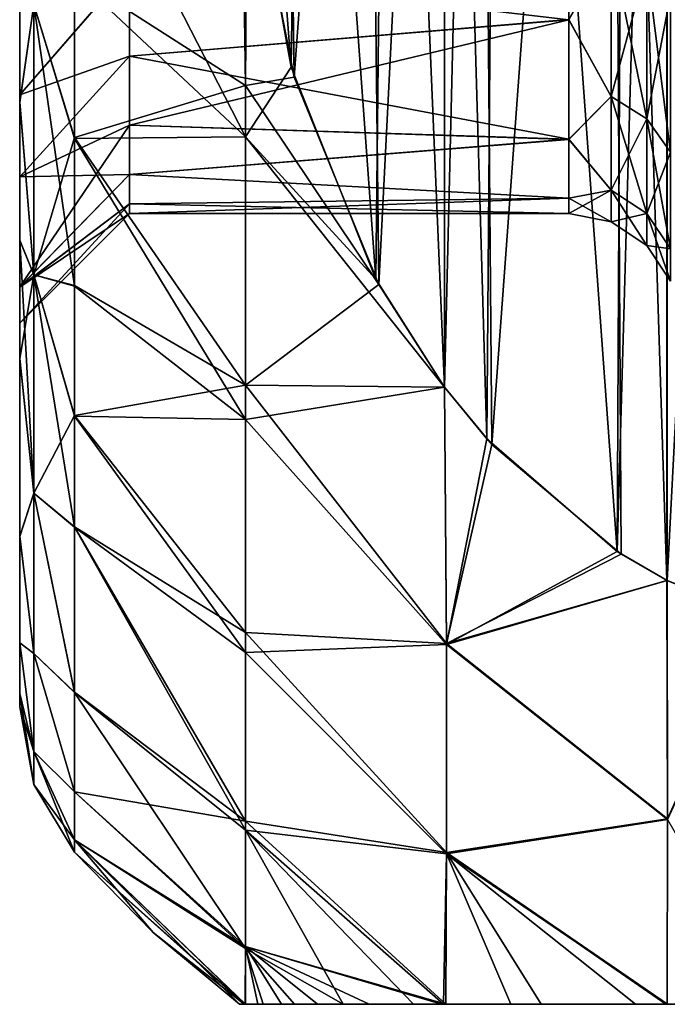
# Model space of a CAD drawing. Header units: metres. Extents: x -62 to 300, y -109 to 109.
# Tile 419 of 656: x -41.24 to -38.29, y 64.3 to 68.78. Entities that reach past the tile are written whole.
import ezdxf

# ---------------------------------------------------------------- set-up
doc = ezdxf.new("R2010")
doc.units = ezdxf.units.M
doc.layers.add('solid_500635', color=7, linetype='CONTINUOUS')

msp = doc.modelspace()

# ---------------------------------------------------------------- linework, layer by layer
at = {"layer": 'solid_500635'}
for points in [[(-37.859783, 74.542007, -20.011135), (-38.292244, 66.229378, -15.211837), (-38.29353, 74.370377, -19.912043)], [(-38.29311, 74.370338, 5.572612), (-37.878365, 66.063171, 0.776465), (-37.892181, 74.532562, 5.666268)], [(-37.859783, 74.542007, -20.011135), (-37.865692, 66.060005, -15.114047), (-38.292244, 66.229378, -15.211837)], [(-38.548706, 74.220604, 5.486161), (-38.293697, 66.229523, 0.872507), (-38.29311, 74.370338, 5.572612)], [(-38.29353, 74.370377, -19.912043), (-38.292244, 66.229378, -15.211837), (-38.519966, 66.360672, -15.287638)], [(-38.480049, 74.265007, -19.85121), (-38.29353, 74.370377, -19.912043), (-38.519966, 66.360672, -15.287638)], [(-38.29311, 74.370338, 5.572612), (-38.293697, 66.229523, 0.872507), (-37.878365, 66.063171, 0.776465)], [(-39.058777, 73.786133, -19.57473), (-38.480049, 74.265007, -19.85121), (-38.519966, 66.360672, -15.287638)], [(-39.148808, 73.686172, 5.177608), (-39.090576, 66.848297, 1.229757), (-38.548706, 74.220604, 5.486161)], [(-38.548706, 74.220604, 5.486161), (-39.090576, 66.848297, 1.229757), (-38.502178, 66.349014, 0.941495)], [(-38.548706, 74.220604, 5.486161), (-38.502178, 66.349014, 0.941495), (-38.293697, 66.229523, 0.872507)], [(-39.058777, 73.786133, -19.57473), (-39.113991, 66.874123, -15.584079), (-39.306286, 73.490868, -19.404261)], [(-39.058777, 73.786133, -19.57473), (-38.519966, 66.360672, -15.287638), (-39.113991, 66.874123, -15.584079)], [(-39.148808, 73.686172, 5.177608), (-39.306164, 67.109177, 1.380378), (-39.090576, 66.848297, 1.229757)], [(-39.305813, 73.491501, 5.065212), (-39.306164, 67.109177, 1.380378), (-39.148808, 73.686172, 5.177608)], [(-39.665943, 72.906754, 4.727607), (-39.604752, 67.576637, 1.650267), (-39.305813, 73.491501, 5.065212)], [(-39.305813, 73.491501, 5.065212), (-39.604752, 67.576637, 1.650267), (-39.306164, 67.109177, 1.380378)], [(-39.558632, 73.106117, -19.182125), (-39.306286, 73.490868, -19.404261), (-39.306458, 67.10936, -15.719893)], [(-39.306286, 73.490868, -19.404261), (-39.113991, 66.874123, -15.584079), (-39.306458, 67.10936, -15.719893)], [(-39.953926, 72.201103, -18.659615), (-39.558632, 73.106117, -19.182125), (-39.618217, 67.601189, -16.003851)], [(-39.558632, 73.106117, -19.182125), (-39.306458, 67.10936, -15.719893), (-39.618217, 67.601189, -16.003851)], [(-40.037766, 71.912003, 4.153289), (-39.990925, 68.519989, 2.19491), (-39.665943, 72.906754, 4.727607)], [(-39.665943, 72.906754, 4.727607), (-39.990925, 68.519989, 2.19491), (-39.604752, 67.576637, 1.650267)], [(-39.953926, 72.201103, -18.659615), (-40.004501, 68.565414, -16.560549), (-40.196461, 71.052589, -17.996519)], [(-39.953926, 72.201103, -18.659615), (-39.618217, 67.601189, -16.003851), (-40.004501, 68.565414, -16.560549)], [(-41.239399, 72.095268, -15.013738), (-41.239399, 69.106735, -15.017347), (-41.239399, 68.40477, -14.30983)], [(-41.239399, 71.345863, -14.563276), (-41.239399, 72.095268, -15.013738), (-41.239399, 68.40477, -14.30983)], [(-40.037766, 71.912003, 4.153289), (-40.204475, 69.616486, 2.82797), (-39.990925, 68.519989, 2.19491)], [(-41.239399, 71.345863, -14.563276), (-41.239399, 68.40477, -14.30983), (-41.239399, 67.776199, -13.547917)], [(-41.239399, 69.997978, -13.454184), (-41.239399, 71.345863, -14.563276), (-41.239399, 67.776199, -13.547917)], [(-41.239399, 71.345192, 0.22342), (-41.239399, 68.407753, -0.026285), (-41.239399, 69.110046, 0.680972)], [(-41.239399, 71.345192, 0.22342), (-41.239399, 69.997421, -0.885789), (-41.239399, 68.407753, -0.026285)], [(-40.196461, 71.052589, -17.996519), (-40.004501, 68.565414, -16.560549), (-40.214664, 69.728897, -17.232283)], [(-40.211205, 68.482056, 1.96178), (-40.234863, 70.054321, 3.080755), (-40.989399, 68.981331, 1.449439)], [(-40.204475, 69.616486, 2.82797), (-40.234863, 70.054321, 3.080755), (-40.211205, 68.482056, 1.96178)], [(-41.239399, 69.997978, -13.454184), (-41.239399, 67.776199, -13.547917), (-41.239399, 67.236946, -12.753109)], [(-41.239399, 69.412094, -12.805771), (-41.239399, 69.997978, -13.454184), (-41.239399, 67.236946, -12.753109)], [(-41.239399, 69.997421, -0.885789), (-41.239399, 67.77877, -0.788063), (-41.239399, 68.407753, -0.026285)], [(-41.239399, 69.997421, -0.885789), (-41.239399, 69.41156, -1.5343), (-41.239399, 67.77877, -0.788063)], [(-40.989399, 69.768852, -16.39991), (-40.214664, 69.728897, -17.232283), (-40.211205, 68.248947, -16.09634)], [(-40.989399, 68.977692, -15.785753), (-40.989399, 69.768852, -16.39991), (-40.211205, 68.248947, -16.09634)], [(-40.211205, 68.248947, -16.09634), (-40.214664, 69.728897, -17.232283), (-40.004501, 68.565414, -16.560549)], [(-38.739399, 68.780884, -10.914418), (-38.739399, 69.642891, -12.292491), (-40.739399, 69.015648, -11.352798)], [(-39.990925, 68.519989, 2.19491), (-40.204475, 69.616486, 2.82797), (-40.211205, 68.482056, 1.96178)], [(-38.548058, 69.125816, -11.611772), (-38.739399, 69.642891, -12.292491), (-38.739399, 68.780884, -10.914418)], [(-41.239399, 68.89093, -12.100741), (-41.239399, 69.412094, -12.805771), (-41.239399, 67.236946, -12.753109)], [(-41.239399, 69.41156, -1.5343), (-41.239399, 67.239037, -1.582916), (-41.239399, 67.77877, -0.788063)], [(-41.239399, 69.41156, -1.5343), (-41.239399, 68.890419, -2.239442), (-41.239399, 67.239037, -1.582916)], [(-41.174816, 68.850372, 0.922746), (-41.239399, 69.110046, 0.680972), (-41.239399, 68.407753, -0.026285)], [(-38.548058, 68.43174, -10.217884), (-38.548058, 69.125816, -11.611772), (-38.739399, 68.780884, -10.914418)], [(-38.548058, 69.125816, -2.727639), (-38.548058, 68.43174, -4.121527), (-38.739399, 68.782433, -3.421879)], [(-38.385708, 68.330544, -4.082323), (-38.548058, 68.43174, -4.121527), (-38.548058, 69.125816, -2.727639)], [(-38.385708, 69.033546, -2.670508), (-38.385708, 68.330544, -4.082323), (-38.548058, 69.125816, -2.727639)], [(-38.385708, 69.033546, -11.668903), (-38.548058, 69.125816, -11.611772), (-38.548058, 68.43174, -10.217884)], [(-41.174816, 68.850372, -15.262156), (-41.239399, 68.40477, -14.30983), (-41.239399, 69.106735, -15.017347)], [(-38.385708, 68.330544, -10.257089), (-38.385708, 69.033546, -11.668903), (-38.548058, 68.43174, -10.217884)], [(-38.277309, 68.179077, -4.023644), (-38.385708, 68.330544, -4.082323), (-38.385708, 69.033546, -2.670508)], [(-38.277309, 68.895439, -2.584996), (-38.277309, 68.179077, -4.023644), (-38.385708, 69.033546, -2.670508)], [(-38.277309, 68.895439, -11.754415), (-38.385708, 69.033546, -11.668903), (-38.385708, 68.330544, -10.257089)], [(-40.739399, 69.015648, -11.352798), (-41.239399, 68.89093, -12.100741), (-41.239399, 68.439835, -11.344046)], [(-40.739399, 69.015648, -11.352798), (-41.239399, 68.439835, -11.344046), (-40.739403, 68.61554, -10.562209)], [(-40.739399, 69.01516, -2.987472), (-41.239399, 68.439377, -2.996229), (-41.239399, 68.890419, -2.239442)], [(-40.739403, 68.615143, -3.778101), (-41.239399, 68.439377, -2.996229), (-40.739399, 69.01516, -2.987472)], [(-41.174816, 68.850372, 0.922746), (-40.989399, 68.244873, 0.765501), (-40.989399, 68.981331, 1.449439)], [(-41.174816, 68.850372, -15.262156), (-40.989399, 68.977692, -15.785753), (-40.989399, 68.241524, -15.101504)], [(-40.211205, 68.482056, 1.96178), (-40.989399, 68.981331, 1.449439), (-40.989399, 68.244873, 0.765501)], [(-40.989399, 68.241524, -15.101504), (-40.989399, 68.977692, -15.785753), (-40.211205, 68.248947, -16.09634)], [(-38.739399, 68.780884, -10.914418), (-40.739399, 69.015648, -11.352798), (-40.739403, 68.61554, -10.562209)], [(-38.739399, 68.782433, -3.421879), (-40.739403, 68.615143, -3.778101), (-40.739399, 69.01516, -2.987472)], [(-41.239399, 68.89093, -12.100741), (-41.239399, 67.236946, -12.753109), (-41.239399, 66.429535, -11.158733)], [(-41.239399, 68.439835, -11.344046), (-41.239399, 68.89093, -12.100741), (-41.239399, 66.429535, -11.158733)], [(-41.239399, 68.890419, -2.239442), (-41.239399, 68.439377, -2.996229), (-41.239399, 67.239037, -1.582916)], [(-38.277309, 68.179077, -10.315766), (-38.277309, 68.895439, -11.754415), (-38.385708, 68.330544, -10.257089)], [(-41.174816, 68.850372, 0.922746), (-41.239399, 68.407753, -0.026285), (-41.174816, 67.620003, -0.413793)], [(-41.174816, 67.620003, -13.925618), (-41.239399, 68.40477, -14.30983), (-41.174816, 68.850372, -15.262156)], [(-41.174816, 68.850372, -15.262156), (-40.989399, 68.241524, -15.101504), (-40.989399, 67.568062, -14.353418)], [(-41.174816, 67.620003, -13.925618), (-41.174816, 68.850372, -15.262156), (-40.989399, 67.568062, -14.353418)], [(-41.174816, 68.850372, 0.922746), (-41.174816, 67.620003, -0.413793), (-40.989399, 68.244873, 0.765501)], [(-38.739399, 68.782433, -3.421879), (-38.739399, 68.237457, -4.81272), (-40.739403, 68.615143, -3.778101)], [(-38.739399, 68.780884, -10.914418), (-40.739403, 68.61554, -10.562209), (-40.739395, 68.301407, -9.735341)], [(-38.739399, 68.236732, -9.524206), (-38.739399, 68.780884, -10.914418), (-40.739395, 68.301407, -9.735341)], [(-38.548058, 68.43174, -4.121527), (-38.739399, 68.237457, -4.81272), (-38.739399, 68.782433, -3.421879)], [(-38.548058, 68.43174, -10.217884), (-38.739399, 68.780884, -10.914418), (-38.739399, 68.236732, -9.524206)], [(-40.739403, 68.61554, -10.562209), (-41.239399, 68.439835, -11.344046), (-41.239399, 68.066376, -10.548163)], [(-40.739403, 68.61554, -10.562209), (-41.239399, 68.066376, -10.548163), (-40.739395, 68.301407, -9.735341)], [(-40.739403, 68.615143, -3.778101), (-41.239399, 68.066017, -3.792117), (-41.239399, 68.439377, -2.996229)], [(-40.739395, 68.30114, -4.604896), (-41.239399, 68.066017, -3.792117), (-40.739403, 68.615143, -3.778101)], [(-38.739399, 68.237457, -4.81272), (-40.739395, 68.30114, -4.604896), (-40.739403, 68.615143, -3.778101)], [(-40.211205, 68.248947, -16.09634), (-40.004501, 68.565414, -16.560549), (-39.618217, 67.601189, -16.003851)], [(-40.211205, 67.117912, 0.588744), (-40.211205, 68.482056, 1.96178), (-40.989399, 68.244873, 0.765501)], [(-39.604752, 67.576637, 1.650267), (-39.990925, 68.519989, 2.19491), (-40.211205, 68.482056, 1.96178)], [(-39.604752, 67.576637, 1.650267), (-40.211205, 68.482056, 1.96178), (-40.211205, 67.117912, 0.588744)], [(-41.239399, 68.066376, -10.548163), (-41.239399, 68.439835, -11.344046), (-41.239399, 66.429535, -11.158733)], [(-41.239399, 68.439377, -2.996229), (-41.239399, 66.43071, -3.177756), (-41.239399, 67.239037, -1.582916)], [(-41.239399, 68.439377, -2.996229), (-41.239399, 68.066017, -3.792117), (-41.239399, 66.43071, -3.177756)], [(-41.174816, 67.620003, -0.413793), (-41.239399, 68.407753, -0.026285), (-41.239399, 67.77877, -0.788063)], [(-41.174816, 67.620003, -13.925618), (-41.239399, 67.776199, -13.547917), (-41.239399, 68.40477, -14.30983)], [(-38.548058, 68.005615, -8.720195), (-38.548058, 68.43174, -10.217884), (-38.739399, 68.236732, -9.524206)], [(-38.548058, 68.43174, -4.121527), (-38.548058, 68.005615, -5.619216), (-38.739399, 68.237457, -4.81272)], [(-38.385708, 67.898933, -5.599275), (-38.548058, 68.005615, -5.619216), (-38.548058, 68.43174, -4.121527)], [(-38.385708, 68.330544, -4.082323), (-38.385708, 67.898933, -5.599275), (-38.548058, 68.43174, -4.121527)], [(-38.385708, 68.330544, -10.257089), (-38.548058, 68.43174, -10.217884), (-38.548058, 68.005615, -8.720195)], [(-40.739395, 68.301407, -9.735341), (-41.239399, 68.066376, -10.548163), (-41.239399, 67.564972, -8.873709)], [(-40.739395, 68.301407, -9.735341), (-41.239399, 67.564972, -8.873709), (-40.739418, 68.077171, -8.885825)], [(-40.739414, 68.077042, -5.454216), (-41.239399, 68.066017, -3.792117), (-40.739395, 68.30114, -4.604896)], [(-38.739399, 68.236732, -9.524206), (-40.739395, 68.301407, -9.735341), (-40.739418, 68.077171, -8.885825)], [(-38.739399, 68.237457, -4.81272), (-40.739414, 68.077042, -5.454216), (-40.739395, 68.30114, -4.604896)], [(-38.385708, 67.898933, -8.740136), (-38.385708, 68.330544, -10.257089), (-38.548058, 68.005615, -8.720195)], [(-38.277309, 67.739265, -5.569427), (-38.385708, 67.898933, -5.599275), (-38.385708, 68.330544, -4.082323)], [(-38.277309, 68.179077, -4.023644), (-38.277309, 67.739265, -5.569427), (-38.385708, 68.330544, -4.082323)], [(-38.277309, 68.179077, -10.315766), (-38.385708, 68.330544, -10.257089), (-38.385708, 67.898933, -8.740136)], [(-41.174816, 67.620003, -0.413793), (-40.989399, 67.571037, 0.017622), (-40.989399, 68.244873, 0.765501)], [(-40.989399, 68.241524, -15.101504), (-40.211205, 68.248947, -16.09634), (-40.211205, 66.962532, -14.740431)], [(-40.211205, 67.117912, 0.588744), (-40.989399, 68.244873, 0.765501), (-40.989399, 67.571037, 0.017622)], [(-40.989399, 67.568062, -14.353418), (-40.989399, 68.241524, -15.101504), (-40.211205, 66.962532, -14.740431)], [(-38.739399, 67.968689, -8.241742), (-38.739399, 68.236732, -9.524206), (-40.739418, 68.077171, -8.885825)], [(-38.739399, 68.237457, -4.81272), (-38.739399, 67.968872, -6.096275), (-40.739414, 68.077042, -5.454216)], [(-40.211205, 68.248947, -16.09634), (-39.618217, 67.601189, -16.003851), (-39.306458, 67.10936, -15.719893)], [(-40.211205, 66.962532, -14.740431), (-40.211205, 68.248947, -16.09634), (-39.306458, 67.10936, -15.719893)], [(-38.548058, 68.005615, -5.619216), (-38.739399, 67.968872, -6.096275), (-38.739399, 68.237457, -4.81272)], [(-38.548058, 68.005615, -8.720195), (-38.739399, 68.236732, -9.524206), (-38.739399, 67.968689, -8.241742)], [(-38.277309, 67.739265, -8.769984), (-38.277309, 68.179077, -10.315766), (-38.385708, 67.898933, -8.740136)], [(-40.739418, 68.077171, -8.885825), (-41.239399, 67.564972, -8.873709), (-40.739426, 67.94384, -8.026787)], [(-40.739414, 68.077042, -5.454216), (-41.239399, 67.564857, -5.46626), (-41.239399, 68.066017, -3.792117)], [(-40.739418, 67.943802, -6.312971), (-41.239399, 67.564857, -5.46626), (-40.739414, 68.077042, -5.454216)], [(-38.739399, 67.968689, -8.241742), (-40.739418, 68.077171, -8.885825), (-40.739426, 67.94384, -8.026787)], [(-38.739399, 67.968872, -6.096275), (-40.739418, 67.943802, -6.312971), (-40.739414, 68.077042, -5.454216)], [(-41.239399, 68.066376, -10.548163), (-41.239399, 66.429535, -11.158733), (-41.239399, 65.945305, -9.643724)], [(-41.239399, 67.564972, -8.873709), (-41.239399, 68.066376, -10.548163), (-41.239399, 65.945305, -9.643724)], [(-41.239399, 68.066017, -3.792117), (-41.239399, 65.945816, -4.693546), (-41.239399, 66.43071, -3.177756)], [(-41.239399, 68.066017, -3.792117), (-41.239399, 67.564857, -5.46626), (-41.239399, 65.945816, -4.693546)], [(-38.548058, 68.005615, -8.720195), (-38.739399, 67.968689, -8.241742), (-38.739399, 67.900002, -7.169705)], [(-38.548058, 68.005615, -8.720195), (-38.739399, 67.900002, -7.169705), (-38.548058, 67.861938, -7.169705)], [(-38.548058, 68.005615, -5.619216), (-38.548058, 67.861938, -7.169705), (-38.739399, 67.968872, -6.096275)], [(-38.385708, 67.753418, -7.169705), (-38.548058, 67.861938, -7.169705), (-38.548058, 68.005615, -5.619216)], [(-38.385708, 67.898933, -8.740136), (-38.548058, 68.005615, -8.720195), (-38.548058, 67.861938, -7.169705)], [(-38.385708, 67.898933, -5.599275), (-38.385708, 67.753418, -7.169705), (-38.548058, 68.005615, -5.619216)], [(-40.739426, 67.94384, -8.026787), (-41.239399, 67.564972, -8.873709), (-41.239399, 67.400002, -7.169705)], [(-40.739426, 67.94384, -8.026787), (-41.239399, 67.400002, -7.169705), (-40.739399, 67.900002, -7.169705)], [(-40.739418, 67.943802, -6.312971), (-40.739399, 67.900002, -7.169705), (-41.239399, 67.564857, -5.46626)], [(-38.739399, 67.968689, -8.241742), (-40.739426, 67.94384, -8.026787), (-40.739399, 67.900002, -7.169705)], [(-38.739399, 67.968872, -6.096275), (-38.739399, 67.900002, -7.169705), (-40.739418, 67.943802, -6.312971)], [(-40.739418, 67.943802, -6.312971), (-38.739399, 67.900002, -7.169705), (-40.739399, 67.900002, -7.169705)], [(-38.739399, 67.900002, -7.169705), (-38.739399, 67.968689, -8.241742), (-40.739399, 67.900002, -7.169705)], [(-38.548058, 67.861938, -7.169705), (-38.739399, 67.900002, -7.169705), (-38.739399, 67.968872, -6.096275)], [(-40.739399, 67.900002, -7.169705), (-41.239399, 67.400002, -7.169705), (-41.239399, 67.564857, -5.46626)], [(-38.385708, 67.898933, -8.740136), (-38.548058, 67.861938, -7.169705), (-38.385708, 67.753418, -7.169705)], [(-38.277309, 67.590981, -7.169705), (-38.385708, 67.753418, -7.169705), (-38.385708, 67.898933, -5.599275)], [(-38.277309, 67.739265, -8.769984), (-38.385708, 67.898933, -8.740136), (-38.385708, 67.753418, -7.169705)], [(-38.277309, 67.739265, -5.569427), (-38.277309, 67.590981, -7.169705), (-38.385708, 67.898933, -5.599275)], [(-41.174816, 67.620003, -0.413793), (-41.239399, 67.77877, -0.788063), (-41.239399, 67.239037, -1.582916)], [(-41.174816, 66.626404, -12.404796), (-41.239399, 67.236946, -12.753109), (-41.239399, 67.776199, -13.547917)], [(-41.174816, 66.626404, -12.404796), (-41.239399, 67.776199, -13.547917), (-41.174816, 67.620003, -13.925618)], [(-38.277309, 67.739265, -8.769984), (-38.385708, 67.753418, -7.169705), (-38.277309, 67.590981, -7.169705)], [(-41.174816, 67.620003, -0.413793), (-41.239399, 67.239037, -1.582916), (-41.174816, 66.626404, -1.934615)], [(-41.174816, 67.620003, -13.925618), (-40.989399, 67.568062, -14.353418), (-40.989399, 66.977043, -13.567756)], [(-41.174816, 67.620003, -13.925618), (-40.989399, 66.977043, -13.567756), (-40.989399, 66.471527, -12.760204)], [(-41.174816, 66.626404, -12.404796), (-41.174816, 67.620003, -13.925618), (-40.989399, 66.471527, -12.760204)], [(-41.174816, 67.620003, -0.413793), (-40.989399, 66.979561, -0.767992), (-40.989399, 67.571037, 0.017622)], [(-41.174816, 67.620003, -0.413793), (-41.174816, 66.626404, -1.934615), (-40.989399, 66.979561, -0.767992)], [(-41.239399, 67.564972, -8.873709), (-41.239399, 65.71418, -8.293107), (-41.239399, 65.654251, -7.169705)], [(-41.239399, 67.564972, -8.873709), (-41.239399, 65.654251, -7.169705), (-41.239399, 67.400002, -7.169705)], [(-41.239399, 67.564972, -8.873709), (-41.239399, 65.945305, -9.643724), (-41.239399, 65.71418, -8.293107)], [(-41.239399, 67.564857, -5.46626), (-41.239399, 65.714294, -6.045171), (-41.239399, 65.945816, -4.693546)], [(-41.239399, 67.564857, -5.46626), (-41.239399, 67.400002, -7.169705), (-41.239399, 65.714294, -6.045171)], [(-40.211205, 67.117912, 0.588744), (-40.989399, 67.571037, 0.017622), (-40.989399, 66.979561, -0.767992)], [(-40.989399, 66.977043, -13.567756), (-40.989399, 67.568062, -14.353418), (-40.211205, 66.962532, -14.740431)], [(-39.306164, 67.109177, 1.380378), (-39.604752, 67.576637, 1.650267), (-40.211205, 67.117912, 0.588744)], [(-41.239399, 67.400002, -7.169705), (-41.239399, 65.654251, -7.169705), (-41.239399, 65.714294, -6.045171)], [(-41.174816, 66.626404, -1.934615), (-41.239399, 67.239037, -1.582916), (-41.239399, 66.43071, -3.177756)], [(-41.174816, 66.626404, -12.404796), (-41.239399, 66.429535, -11.158733), (-41.239399, 67.236946, -12.753109)], [(-40.211205, 65.991806, -0.985422), (-40.211205, 67.117912, 0.588744), (-40.989399, 66.979561, -0.767992)], [(-39.297558, 65.94223, -0.071204), (-40.211205, 67.117912, 0.588744), (-40.211205, 65.991806, -0.985422)], [(-39.297558, 65.94223, -0.071204), (-39.306164, 67.109177, 1.380378), (-40.211205, 67.117912, 0.588744)], [(-40.211205, 66.962532, -14.740431), (-39.306458, 67.10936, -15.719893), (-39.297558, 65.937073, -14.260665)], [(-39.297558, 65.937073, -14.260665), (-39.306458, 67.10936, -15.719893), (-39.113991, 66.874123, -15.584079)], [(-39.090576, 66.848297, 1.229757), (-39.306164, 67.109177, 1.380378), (-39.297558, 65.94223, -0.071204)], [(-41.174816, 66.626404, -1.934615), (-40.989399, 66.473549, -1.575653), (-40.989399, 66.979561, -0.767992)], [(-40.211205, 65.991806, -0.985422), (-40.989399, 66.979561, -0.767992), (-40.989399, 66.473549, -1.575653)], [(-40.989399, 66.977043, -13.567756), (-40.211205, 66.962532, -14.740431), (-40.211205, 65.90184, -13.2015)], [(-40.989399, 66.471527, -12.760204), (-40.989399, 66.977043, -13.567756), (-40.211205, 65.90184, -13.2015)], [(-40.211205, 65.90184, -13.2015), (-40.211205, 66.962532, -14.740431), (-39.297558, 65.937073, -14.260665)], [(-39.297558, 65.937073, -14.260665), (-39.113991, 66.874123, -15.584079), (-38.519966, 66.360672, -15.287638)], [(-38.502178, 66.349014, 0.941495), (-39.090576, 66.848297, 1.229757), (-39.297558, 65.94223, -0.071204)], [(-41.174816, 66.626404, -1.934615), (-41.239399, 66.43071, -3.177756), (-41.174816, 65.896667, -3.598237)], [(-41.174816, 65.896667, -10.741174), (-41.239399, 66.429535, -11.158733), (-41.174816, 66.626404, -12.404796)], [(-41.174816, 66.626404, -12.404796), (-40.989399, 66.471527, -12.760204), (-40.989399, 65.719238, -11.157186)], [(-41.174816, 65.896667, -10.741174), (-41.174816, 66.626404, -12.404796), (-40.989399, 65.719238, -11.157186)], [(-41.174816, 66.626404, -1.934615), (-40.989399, 65.720375, -3.179216), (-40.989399, 66.473549, -1.575653)], [(-41.174816, 66.626404, -1.934615), (-41.174816, 65.896667, -3.598237), (-40.989399, 65.720375, -3.179216)], [(-40.211205, 65.132927, -2.719908), (-40.989399, 66.473549, -1.575653), (-40.989399, 65.720375, -3.179216)], [(-40.211205, 65.132927, -2.719908), (-40.211205, 65.991806, -0.985422), (-40.989399, 66.473549, -1.575653)], [(-40.989399, 66.471527, -12.760204), (-40.211205, 65.90184, -13.2015), (-40.211205, 65.092529, -11.516751)], [(-40.989399, 65.719238, -11.157186), (-40.989399, 66.471527, -12.760204), (-40.211205, 65.092529, -11.516751)], [(-41.174816, 65.896667, -3.598237), (-41.239399, 66.43071, -3.177756), (-41.239399, 65.945816, -4.693546)], [(-41.174816, 65.896667, -10.741174), (-41.239399, 65.945305, -9.643724), (-41.239399, 66.429535, -11.158733)], [(-39.297558, 65.937073, -14.260665), (-38.519966, 66.360672, -15.287638), (-38.292244, 66.229378, -15.211837)], [(-38.293697, 66.229523, 0.872507), (-38.502178, 66.349014, 0.941495), (-39.297558, 65.94223, -0.071204)], [(-38.291553, 65.144234, -0.715976), (-38.293697, 66.229523, 0.872507), (-39.297558, 65.94223, -0.071204)], [(-39.297558, 65.937073, -14.260665), (-38.292244, 66.229378, -15.211837), (-38.291553, 65.140594, -13.617136)], [(-37.878365, 66.063171, 0.776465), (-38.293697, 66.229523, 0.872507), (-38.291553, 65.144234, -0.715976)], [(-38.291553, 65.140594, -13.617136), (-38.292244, 66.229378, -15.211837), (-37.865692, 66.060005, -15.114047)], [(-39.297558, 64.991127, -1.712466), (-40.211205, 65.991806, -0.985422), (-40.211205, 65.132927, -2.719908)], [(-39.297558, 64.991127, -1.712466), (-39.297558, 65.94223, -0.071204), (-40.211205, 65.991806, -0.985422)], [(-41.174816, 65.450714, -5.35928), (-41.239399, 65.945816, -4.693546), (-41.239399, 65.714294, -6.045171)], [(-41.174816, 65.896667, -3.598237), (-41.239399, 65.945816, -4.693546), (-41.174816, 65.450714, -5.35928)], [(-41.174816, 65.450714, -8.980131), (-41.239399, 65.71418, -8.293107), (-41.239399, 65.945305, -9.643724)], [(-41.174816, 65.450714, -8.980131), (-41.239399, 65.945305, -9.643724), (-41.174816, 65.896667, -10.741174)], [(-40.211205, 65.90184, -13.2015), (-39.297558, 65.937073, -14.260665), (-39.297558, 64.98439, -12.612956)], [(-38.291553, 65.144234, -0.715976), (-39.297558, 65.94223, -0.071204), (-39.297558, 64.991127, -1.712466)], [(-39.297558, 64.98439, -12.612956), (-39.297558, 65.937073, -14.260665), (-38.291553, 65.140594, -13.617136)], [(-41.174816, 65.896667, -10.741174), (-40.989399, 65.719238, -11.157186), (-40.989399, 65.266953, -9.644467)], [(-41.174816, 65.450714, -8.980131), (-41.174816, 65.896667, -10.741174), (-40.989399, 65.266953, -9.644467)], [(-41.174816, 65.896667, -3.598237), (-40.989399, 65.267448, -4.69276), (-40.989399, 65.720375, -3.179216)], [(-41.174816, 65.896667, -3.598237), (-41.174816, 65.450714, -5.35928), (-40.989399, 65.267448, -4.69276)], [(-40.211205, 65.092529, -11.516751), (-40.211205, 65.90184, -13.2015), (-39.297558, 64.98439, -12.612956)], [(-41.174816, 65.450714, -5.35928), (-41.239399, 65.714294, -6.045171), (-41.239399, 65.654251, -7.169705)], [(-41.174816, 65.300697, -7.169705), (-41.239399, 65.654251, -7.169705), (-41.239399, 65.71418, -8.293107)], [(-41.174816, 65.450714, -8.980131), (-41.174816, 65.300697, -7.169705), (-41.239399, 65.71418, -8.293107)], [(-40.211205, 65.132927, -2.719908), (-40.989399, 65.720375, -3.179216), (-40.989399, 65.267448, -4.69276)], [(-40.989399, 65.719238, -11.157186), (-40.211205, 65.092529, -11.516751), (-40.211205, 64.554153, -9.726914)], [(-40.989399, 65.266953, -9.644467), (-40.989399, 65.719238, -11.157186), (-40.211205, 64.554153, -9.726914)], [(-41.174816, 65.450714, -5.35928), (-41.239399, 65.654251, -7.169705), (-41.174816, 65.300697, -7.169705)], [(-41.174816, 65.450714, -8.980131), (-40.989399, 65.266953, -9.644467), (-40.989399, 65.049164, -8.297152)], [(-41.174816, 65.450714, -8.980131), (-40.989399, 65.049164, -8.297152), (-40.989399, 64.992813, -7.169705)], [(-41.174816, 65.450714, -8.980131), (-40.989399, 64.992813, -7.169705), (-41.174816, 65.300697, -7.169705)], [(-41.174816, 65.450714, -5.35928), (-40.989399, 65.049278, -6.04111), (-40.989399, 65.267448, -4.69276)], [(-41.174816, 65.450714, -5.35928), (-41.174816, 65.300697, -7.169705), (-40.989399, 65.049278, -6.04111)], [(-41.174816, 65.300697, -7.169705), (-40.989399, 64.992813, -7.169705), (-40.989399, 65.049278, -6.04111)], [(-40.211205, 64.563538, -4.569751), (-40.989399, 65.267448, -4.69276), (-40.989399, 65.049278, -6.04111)], [(-40.211205, 64.563538, -4.569751), (-40.211205, 65.132927, -2.719908), (-40.989399, 65.267448, -4.69276)], [(-40.989399, 65.049164, -8.297152), (-40.989399, 65.266953, -9.644467), (-40.211205, 64.554153, -9.726914)], [(-39.299934, 64.300003, -3.476825), (-40.211205, 65.132927, -2.719908), (-40.211205, 64.563538, -4.569751)], [(-39.299934, 64.300003, -3.476825), (-39.297558, 64.991127, -1.712466), (-40.211205, 65.132927, -2.719908)], [(-38.29108, 64.300003, -2.470104), (-38.291553, 65.144234, -0.715976), (-39.297558, 64.991127, -1.712466)], [(-39.297558, 64.98439, -12.612956), (-38.291553, 65.140594, -13.617136), (-38.292339, 64.300003, -11.86982)], [(-37.807442, 64.300003, -12.08349), (-38.292339, 64.300003, -11.86982), (-38.291553, 65.140594, -13.617136)], [(-40.211205, 65.092529, -11.516751), (-39.297558, 64.98439, -12.612956), (-39.310585, 64.300003, -10.846565)], [(-40.211205, 65.092529, -11.516751), (-39.310585, 64.300003, -10.846565), (-39.447399, 64.300003, -10.620323)], [(-39.76656, 64.300003, -9.933943), (-40.211205, 65.092529, -11.516751), (-39.447399, 64.300003, -10.620323)], [(-39.76656, 64.300003, -9.933943), (-40.211205, 64.554153, -9.726914), (-40.211205, 65.092529, -11.516751)], [(-40.213356, 64.300003, -6.486576), (-40.989399, 65.049278, -6.04111), (-40.989399, 64.992813, -7.169705)], [(-40.213356, 64.300003, -6.486576), (-40.211205, 64.563538, -4.569751), (-40.989399, 65.049278, -6.04111)], [(-40.989399, 65.049164, -8.297152), (-40.211205, 64.554153, -9.726914), (-40.211613, 64.300003, -7.875343)], [(-40.989399, 65.049164, -8.297152), (-40.211613, 64.300003, -7.875343), (-40.212429, 64.300003, -7.864923)], [(-40.239399, 64.300003, -7.169705), (-40.989399, 65.049164, -8.297152), (-40.212429, 64.300003, -7.864923)], [(-40.63213, 64.627213, -7.169705), (-40.989399, 64.992813, -7.169705), (-40.989399, 65.049164, -8.297152)], [(-40.239399, 64.300003, -7.169705), (-40.63213, 64.627213, -7.169705), (-40.989399, 65.049164, -8.297152)], [(-40.218445, 64.300003, -6.556766), (-40.989399, 64.992813, -7.169705), (-40.63213, 64.627213, -7.169705)], [(-40.218445, 64.300003, -6.556766), (-40.213356, 64.300003, -6.486576), (-40.989399, 64.992813, -7.169705)], [(-39.004387, 64.300003, -11.260521), (-39.310585, 64.300003, -10.846565), (-39.297558, 64.98439, -12.612956)], [(-38.86668, 64.300003, -2.928422), (-39.297558, 64.991127, -1.712466), (-39.299934, 64.300003, -3.476825)], [(-38.298962, 64.300003, -2.474797), (-39.297558, 64.991127, -1.712466), (-38.86668, 64.300003, -2.928422)], [(-38.298962, 64.300003, -2.474797), (-38.29108, 64.300003, -2.470104), (-39.297558, 64.991127, -1.712466)], [(-39.297558, 64.98439, -12.612956), (-38.292339, 64.300003, -11.86982), (-38.437199, 64.300003, -11.777409)], [(-39.004387, 64.300003, -11.260521), (-39.297558, 64.98439, -12.612956), (-38.437199, 64.300003, -11.777409)], [(-40.218445, 64.300003, -6.556766), (-40.63213, 64.627213, -7.169705), (-40.239399, 64.300003, -7.169705)], [(-40.15554, 64.300003, -5.952599), (-40.211205, 64.563538, -4.569751), (-40.213356, 64.300003, -6.486576)], [(-40.131241, 64.300003, -8.548585), (-40.211613, 64.300003, -7.875343), (-40.211205, 64.554153, -9.726914)], [(-40.047253, 64.300003, -5.349619), (-40.211205, 64.563538, -4.569751), (-40.15554, 64.300003, -5.952599)], [(-39.319496, 64.300003, -3.507164), (-39.299934, 64.300003, -3.476825), (-40.211205, 64.563538, -4.569751)], [(-39.649227, 64.300003, -4.122093), (-39.319496, 64.300003, -3.507164), (-40.211205, 64.563538, -4.569751)], [(-39.883961, 64.300003, -4.739868), (-39.649227, 64.300003, -4.122093), (-40.211205, 64.563538, -4.569751)], [(-40.047253, 64.300003, -5.349619), (-39.883961, 64.300003, -4.739868), (-40.211205, 64.563538, -4.569751)], [(-39.988235, 64.300003, -9.235943), (-40.131241, 64.300003, -8.548585), (-40.211205, 64.554153, -9.726914)], [(-39.76656, 64.300003, -9.933943), (-39.988235, 64.300003, -9.235943), (-40.211205, 64.554153, -9.726914)], [(-40.218445, 64.300003, -6.556766), (-40.239399, 64.300003, -7.169705), (-40.212429, 64.300003, -7.864923)], [(-40.218445, 64.300003, -6.556766), (-40.212429, 64.300003, -7.864923), (-40.211613, 64.300003, -7.875343)], [(-40.218445, 64.300003, -6.556766), (-40.211613, 64.300003, -7.875343), (-40.213356, 64.300003, -6.486576)], [(-40.213356, 64.300003, -6.486576), (-40.211613, 64.300003, -7.875343), (-40.131241, 64.300003, -8.548585)], [(-40.15554, 64.300003, -5.952599), (-40.213356, 64.300003, -6.486576), (-40.131241, 64.300003, -8.548585)], [(-40.047253, 64.300003, -5.349619), (-40.15554, 64.300003, -5.952599), (-40.131241, 64.300003, -8.548585)], [(-40.047253, 64.300003, -5.349619), (-40.131241, 64.300003, -8.548585), (-39.988235, 64.300003, -9.235943)], [(-40.047253, 64.300003, -5.349619), (-39.988235, 64.300003, -9.235943), (-39.883961, 64.300003, -4.739868)], [(-39.883961, 64.300003, -4.739868), (-39.988235, 64.300003, -9.235943), (-39.76656, 64.300003, -9.933943)], [(-39.883961, 64.300003, -4.739868), (-39.76656, 64.300003, -9.933943), (-39.649227, 64.300003, -4.122093)], [(-39.649227, 64.300003, -4.122093), (-39.76656, 64.300003, -9.933943), (-39.447399, 64.300003, -10.620323)], [(-39.649227, 64.300003, -4.122093), (-39.447399, 64.300003, -10.620323), (-39.319496, 64.300003, -3.507164)], [(-39.319496, 64.300003, -3.507164), (-39.447399, 64.300003, -10.620323), (-39.310585, 64.300003, -10.846565)], [(-39.319496, 64.300003, -3.507164), (-39.310585, 64.300003, -10.846565), (-39.299934, 64.300003, -3.476825)], [(-39.299934, 64.300003, -3.476825), (-39.310585, 64.300003, -10.846565), (-39.004387, 64.300003, -11.260521)], [(-38.86668, 64.300003, -2.928422), (-39.299934, 64.300003, -3.476825), (-39.004387, 64.300003, -11.260521)], [(-38.86668, 64.300003, -2.928422), (-39.004387, 64.300003, -11.260521), (-38.437199, 64.300003, -11.777409)], [(-38.298962, 64.300003, -2.474797), (-38.86668, 64.300003, -2.928422), (-38.437199, 64.300003, -11.777409)], [(-38.298962, 64.300003, -2.474797), (-38.437199, 64.300003, -11.777409), (-38.292339, 64.300003, -11.86982)], [(-38.298962, 64.300003, -2.474797), (-38.292339, 64.300003, -11.86982), (-38.29108, 64.300003, -2.470104)], [(-38.29108, 64.300003, -2.470104), (-38.292339, 64.300003, -11.86982), (-37.807442, 64.300003, -12.08349)]]:
    msp.add_3dface(points, dxfattribs=at)

doc.saveas('drawing.dxf')
